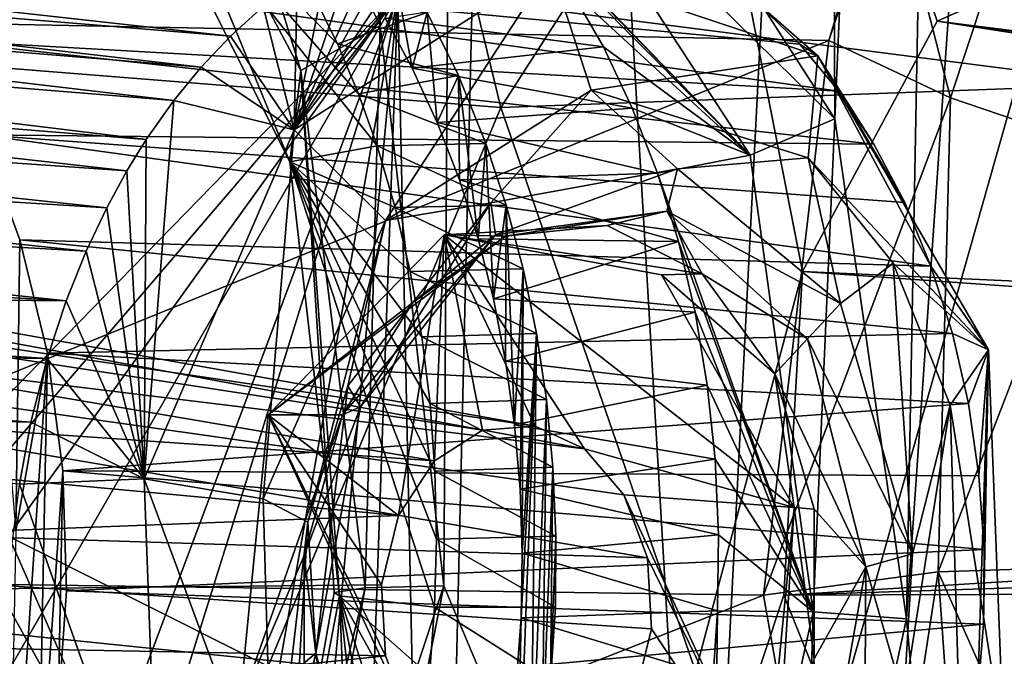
# Model space of a CAD drawing. Header units: metres. Extents: x -150 to 307, y -550 to 84.
# Tile 767 of 1056: x 232.96 to 235.26, y -11.24 to -9.75. Entities that reach past the tile are written whole.
import ezdxf

# ---------------------------------------------------------------- set-up
doc = ezdxf.new("R2010")
doc.units = ezdxf.units.M
doc.layers.add('solid_26006363', color=7, linetype='CONTINUOUS')

msp = doc.modelspace()

# ---------------------------------------------------------------- linework, layer by layer
at = {"layer": 'solid_26006363'}
for points in [[(229.176407, -9.081716, 939.973938), (229.99118, 0.000344, 940.69989), (245.823288, -11.224192, 949.513977)], [(229.99118, 0.000344, 940.69989), (246.654556, 0, 950.254578), (245.823288, -11.224192, 949.513977)], [(234.86322, -9.983101, 909.844543), (234.300842, -9.106922, 909.170837), (234.831253, -2.015121, 909.478333)], [(234.86322, -9.983101, 909.844543), (234.831253, -2.015121, 909.478333), (235.197266, -2.248973, 909.88562)], [(235.031311, -11.152285, 910.114929), (234.86322, -9.983101, 909.844543), (235.197266, -2.248973, 909.88562)], [(235.031311, -11.152285, 910.114929), (235.197266, -2.248973, 909.88562), (235.643723, -2.347501, 910.382813)], [(235.031311, -11.152285, 910.114929), (235.643723, -2.347501, 910.382813), (235.639847, -17.84992, 911.454834)], [(232.950729, -2.724687, 910.841125), (233.226227, -8.617046, 911.37793), (233.799591, -9.764732, 912.085388)], [(233.999207, -3.145619, 912.00946), (232.950729, -2.724687, 910.841125), (233.799591, -9.764732, 912.085388)], [(235.048813, -2.731049, 913.180969), (233.999207, -3.145619, 912.00946), (234.55098, -12.503535, 913.133972)], [(235.048813, -2.731049, 913.180969), (234.55098, -12.503535, 913.133972), (235.956177, -7.548682, 914.385986)], [(233.999207, -3.145619, 912.00946), (233.799591, -9.764732, 912.085388), (233.948395, -11.074921, 912.345764)], [(233.999207, -3.145619, 912.00946), (233.948395, -11.074921, 912.345764), (234.55098, -12.503535, 913.133972)], [(236.26181, -6.567902, 946.583252), (233.266907, -6.615768, 944.653198), (234.082382, -9.956576, 945.067505)], [(237.280319, -9.837629, 947.096985), (236.26181, -6.567902, 946.583252), (234.082382, -9.956576, 945.067505)], [(230.810181, -9.695123, 942.917969), (234.082382, -9.956576, 945.067505), (233.266907, -6.615768, 944.653198)], [(234.08432, -6.763284, 918.61261), (233.84108, -9.693657, 918.493286), (233.923477, -13.570428, 918.896484)], [(234.788116, -10.340323, 919.6474), (234.08432, -6.763284, 918.61261), (233.923477, -13.570428, 918.896484)], [(235.103073, -9.754358, 919.98114), (235.579086, -9.542686, 920.535156), (234.08432, -6.763284, 918.61261)], [(234.788116, -10.340323, 919.6474), (235.103073, -9.754358, 919.98114), (234.08432, -6.763284, 918.61261)], [(230.704575, -12.907818, 915.184753), (233.84108, -9.693657, 918.493286), (229.914856, -6.909317, 913.890198)], [(237.762085, -9.125918, 915.994995), (235.956177, -7.548682, 914.385986), (234.55098, -12.503535, 913.133972)], [(233.114899, -8.931795, 911.154541), (233.613785, -9.869641, 911.790771), (233.226227, -8.617046, 911.37793)], [(233.613785, -9.869641, 911.790771), (233.799591, -9.764732, 912.085388), (233.226227, -8.617046, 911.37793)], [(233.588623, -10.083679, 911.26593), (233.613785, -9.869641, 911.790771), (233.114899, -8.931795, 911.154541)], [(233.189499, -9.288383, 910.719604), (233.588623, -10.083679, 911.26593), (233.114899, -8.931795, 911.154541)], [(226.778427, -17.64673, 937.837463), (229.176407, -9.081716, 939.973938), (243.263184, -22.325003, 947.232971)], [(229.176407, -9.081716, 939.973938), (245.823288, -11.224192, 949.513977), (244.751938, -16.872917, 948.559448)], [(229.176407, -9.081716, 939.973938), (244.751938, -16.872917, 948.559448), (243.263184, -22.325003, 947.232971)], [(234.157547, -9.288142, 909.158081), (234.300842, -9.106922, 909.170837), (234.86322, -9.983101, 909.844543)], [(237.677567, -9.220366, 915.919678), (237.762085, -9.125918, 915.994995), (234.55098, -12.503535, 913.133972)], [(237.486435, -9.492832, 915.74939), (237.677567, -9.220366, 915.919678), (234.55098, -12.503535, 913.133972)], [(233.792328, -10.045825, 910.747681), (233.588623, -10.083679, 911.26593), (233.189499, -9.288383, 910.719604)], [(233.748901, -9.923966, 910.682312), (233.792328, -10.045825, 910.747681), (233.189499, -9.288383, 910.719604)], [(233.699921, -9.807155, 910.611023), (233.748901, -9.923966, 910.682312), (233.189499, -9.288383, 910.719604)], [(233.645584, -9.695972, 910.533936), (233.699921, -9.807155, 910.611023), (233.189499, -9.288383, 910.719604)], [(234.66568, -10.067621, 909.763733), (233.971802, -9.354182, 909.27002), (234.157547, -9.288142, 909.158081)], [(234.66568, -10.067621, 909.763733), (234.157547, -9.288142, 909.158081), (234.86322, -9.983101, 909.844543)], [(234.069855, -9.450767, 909.387512), (233.971802, -9.354182, 909.27002), (234.66568, -10.067621, 909.763733)], [(234.990692, -9.375346, 917.506836), (234.849518, -9.799221, 917.370361), (234.915298, -9.581869, 917.432434)], [(235.133911, -9.933417, 917.594971), (234.849518, -9.799221, 917.370361), (234.990692, -9.375346, 917.506836)], [(235.133911, -9.933417, 917.594971), (234.990692, -9.375346, 917.506836), (235.256546, -9.563597, 917.713989)], [(234.161331, -9.560248, 909.498718), (234.069855, -9.450767, 909.387512), (234.66568, -10.067621, 909.763733)], [(233.59819, -10.008337, 906.661926), (233.923508, -9.514423, 907.372498), (233.99173, -9.501051, 907.441895)], [(234.19899, -9.626682, 907.278809), (233.59819, -10.008337, 906.661926), (233.99173, -9.501051, 907.441895)], [(233.59819, -10.008337, 906.661926), (233.860443, -9.53214, 907.308716), (233.923508, -9.514423, 907.372498)], [(237.337784, -9.798152, 915.616943), (237.486435, -9.492832, 915.74939), (234.55098, -12.503535, 913.133972)], [(233.449646, -9.789429, 906.901489), (230.991165, -9.58602, 909.313232), (231.053345, -9.522771, 909.375366)], [(233.526016, -9.720364, 906.975952), (233.449646, -9.789429, 906.901489), (231.053345, -9.522771, 909.375366)], [(233.59819, -10.008337, 906.661926), (233.804672, -9.552217, 907.252563), (233.860443, -9.53214, 907.308716)], [(233.59819, -10.008337, 906.661926), (233.743576, -9.579097, 907.191345), (233.804672, -9.552217, 907.252563)], [(234.245575, -9.681795, 909.602966), (234.161331, -9.560248, 909.498718), (234.66568, -10.067621, 909.763733)], [(240.785812, -10.46859, 915.140564), (235.579086, -9.542686, 920.535156), (235.103073, -9.754358, 919.98114)], [(231.569366, -9.734854, 913.646667), (234.915298, -9.581869, 917.432434), (234.849518, -9.799221, 917.370361)], [(233.59819, -10.008337, 906.661926), (233.67717, -9.614361, 907.125122), (233.743576, -9.579097, 907.191345)], [(235.487427, -10.053642, 917.688599), (235.133911, -9.933417, 917.594971), (235.256546, -9.563597, 917.713989)], [(235.487427, -10.053642, 917.688599), (235.256546, -9.563597, 917.713989), (235.594193, -9.729852, 917.79303)], [(233.381058, -9.861965, 906.835205), (230.927444, -9.658723, 909.250244), (230.991165, -9.58602, 909.313232)], [(233.449646, -9.789429, 906.901489), (233.381058, -9.861965, 906.835205), (230.991165, -9.58602, 909.313232)], [(234.873215, -9.918302, 908.371216), (232.614975, -9.60528, 911.067993), (232.751617, -9.798073, 911.230591)], [(234.781876, -9.807836, 908.271057), (234.681717, -9.711786, 908.162842), (232.614975, -9.60528, 911.067993)], [(234.873215, -9.918302, 908.371216), (234.781876, -9.807836, 908.271057), (232.614975, -9.60528, 911.067993)], [(233.825668, -9.594674, 910.165894), (233.811035, -9.747478, 910.160156), (233.874695, -9.864567, 910.237854)], [(233.909286, -9.733828, 910.266846), (233.825668, -9.594674, 910.165894), (233.874695, -9.864567, 910.237854)], [(233.59819, -10.008337, 906.661926), (233.605103, -9.660194, 907.053711), (233.67717, -9.614361, 907.125122)], [(233.812073, -10.22042, 906.730591), (233.59819, -10.008337, 906.661926), (234.19899, -9.626682, 907.278809)], [(234.293503, -9.915762, 907.224976), (233.812073, -10.22042, 906.730591), (234.19899, -9.626682, 907.278809)], [(234.82341, -9.83561, 907.944702), (234.19899, -9.626682, 907.278809), (234.681717, -9.711786, 908.162842)], [(234.293503, -9.915762, 907.224976), (234.19899, -9.626682, 907.278809), (234.82341, -9.83561, 907.944702)], [(233.31723, -9.939913, 906.774109), (230.863708, -9.740535, 909.187866), (230.927444, -9.658723, 909.250244)], [(233.381058, -9.861965, 906.835205), (233.31723, -9.939913, 906.774109), (230.927444, -9.658723, 909.250244)], [(233.59819, -10.008337, 906.661926), (233.526016, -9.720364, 906.975952), (233.605103, -9.660194, 907.053711)], [(230.704575, -12.907818, 915.184753), (231.349457, -12.601836, 915.875549), (233.84108, -9.693657, 918.493286)], [(230.810181, -9.695123, 942.917969), (232.178726, -14.522954, 943.607666), (234.082382, -9.956576, 945.067505)], [(231.685852, -12.684347, 916.260376), (233.84108, -9.693657, 918.493286), (231.349457, -12.601836, 915.875549)], [(231.685852, -12.684347, 916.260376), (231.979095, -12.922008, 916.612305), (233.84108, -9.693657, 918.493286)], [(231.979095, -12.922008, 916.612305), (232.325256, -13.732337, 917.079651), (233.84108, -9.693657, 918.493286)], [(232.272293, -14.716175, 917.11731), (232.318146, -18.320107, 917.583191), (233.84108, -9.693657, 918.493286)], [(232.325256, -13.732337, 917.079651), (232.272293, -14.716175, 917.11731), (233.84108, -9.693657, 918.493286)], [(232.318146, -18.320107, 917.583191), (233.002869, -18.623207, 918.396973), (233.84108, -9.693657, 918.493286)], [(233.002869, -18.623207, 918.396973), (233.498459, -19.418407, 919.061646), (233.84108, -9.693657, 918.493286)], [(233.923477, -13.570428, 918.896484), (233.84108, -9.693657, 918.493286), (233.498459, -19.418407, 919.061646)], [(233.645584, -9.695972, 910.533936), (233.909286, -9.733828, 910.266846), (233.699921, -9.807155, 910.611023)], [(233.811035, -9.747478, 910.160156), (234.245575, -9.681795, 909.602966), (234.321899, -9.814586, 909.699402)], [(234.321899, -9.814586, 909.699402), (234.245575, -9.681795, 909.602966), (234.66568, -10.067621, 909.763733)], [(233.59819, -10.008337, 906.661926), (233.449646, -9.789429, 906.901489), (233.526016, -9.720364, 906.975952)], [(234.82341, -9.83561, 907.944702), (234.681717, -9.711786, 908.162842), (234.781876, -9.807836, 908.271057)], [(233.252487, -10.031407, 906.71283), (230.800461, -9.832222, 909.126892), (230.863708, -9.740535, 909.187866)], [(233.31723, -9.939913, 906.774109), (233.252487, -10.031407, 906.71283), (230.863708, -9.740535, 909.187866)], [(231.76413, -11.05602, 913.959351), (231.569366, -9.734854, 913.646667), (234.849518, -9.799221, 917.370361)], [(233.699921, -9.807155, 910.611023), (233.909286, -9.733828, 910.266846), (233.982697, -9.881758, 910.357422)], [(233.909286, -9.733828, 910.266846), (233.874695, -9.864567, 910.237854), (233.93306, -9.991502, 910.310547)], [(233.982697, -9.881758, 910.357422), (233.909286, -9.733828, 910.266846), (233.93306, -9.991502, 910.310547)], [(233.613785, -9.869641, 911.790771), (233.764862, -11.079943, 912.052429), (233.799591, -9.764732, 912.085388)], [(233.764862, -11.079943, 912.052429), (233.948395, -11.074921, 912.345764), (233.799591, -9.764732, 912.085388)], [(233.874695, -9.864567, 910.237854), (233.811035, -9.747478, 910.160156), (234.321899, -9.814586, 909.699402)], [(240.563675, -10.601439, 914.942627), (235.103073, -9.754358, 919.98114), (234.788116, -10.340323, 919.6474)], [(240.665619, -10.505201, 915.033447), (235.103073, -9.754358, 919.98114), (240.563675, -10.601439, 914.942627)], [(240.785812, -10.46859, 915.140564), (235.103073, -9.754358, 919.98114), (240.665619, -10.505201, 915.033447)], [(233.59819, -10.008337, 906.661926), (233.381058, -9.861965, 906.835205), (233.449646, -9.789429, 906.901489)], [(234.162216, -10.701936, 907.605164), (229.139526, -9.803283, 913.217468), (228.622665, -9.881258, 912.664795)], [(234.277756, -10.755065, 907.708069), (229.5681, -10.180103, 913.71051), (229.139526, -9.803283, 913.217468)], [(234.277756, -10.755065, 907.708069), (229.139526, -9.803283, 913.217468), (234.162216, -10.701936, 907.605164)], [(231.76413, -11.05602, 913.959351), (234.849518, -9.799221, 917.370361), (234.69664, -11.097135, 917.285706)], [(234.955048, -10.04208, 908.462524), (232.751617, -9.798073, 911.230591), (232.866287, -10.02001, 911.371704)], [(234.955048, -10.04208, 908.462524), (234.873215, -9.918302, 908.371216), (232.751617, -9.798073, 911.230591)], [(233.699921, -9.807155, 910.611023), (233.982697, -9.881758, 910.357422), (233.748901, -9.923966, 910.682312)], [(233.874695, -9.864567, 910.237854), (234.321899, -9.814586, 909.699402), (234.389694, -9.957821, 909.787354)], [(234.389694, -9.957821, 909.787354), (234.321899, -9.814586, 909.699402), (234.66568, -10.067621, 909.763733)], [(237.195404, -10.315945, 915.490112), (237.337784, -9.798152, 915.616943), (234.55098, -12.503535, 913.133972)], [(235.133911, -9.933417, 917.594971), (234.69664, -11.097135, 917.285706), (234.849518, -9.799221, 917.370361)], [(234.82341, -9.83561, 907.944702), (234.781876, -9.807836, 908.271057), (234.873215, -9.918302, 908.371216)], [(233.207077, -10.104688, 906.67041), (230.739563, -9.932501, 909.069092), (230.800461, -9.832222, 909.126892)], [(233.252487, -10.031407, 906.71283), (233.207077, -10.104688, 906.67041), (230.800461, -9.832222, 909.126892)], [(234.82341, -9.83561, 907.944702), (234.800873, -10.073855, 907.783142), (234.293503, -9.915762, 907.224976)], [(235.223373, -10.523071, 908.42804), (234.800873, -10.073855, 907.783142), (234.82341, -9.83561, 907.944702)], [(234.82341, -9.83561, 907.944702), (234.873215, -9.918302, 908.371216), (234.955048, -10.04208, 908.462524)], [(234.82341, -9.83561, 907.944702), (234.955048, -10.04208, 908.462524), (235.027008, -10.178741, 908.544373)], [(234.82341, -9.83561, 907.944702), (235.027008, -10.178741, 908.544373), (235.088547, -10.327227, 908.616089)], [(235.223373, -10.523071, 908.42804), (234.82341, -9.83561, 907.944702), (235.088547, -10.327227, 908.616089)], [(237.280319, -9.837629, 947.096985), (234.082382, -9.956576, 945.067505), (235.26825, -13.390241, 945.670593)], [(233.9272, -10.783241, 907.395752), (228.622665, -9.881258, 912.664795), (228.220383, -10.388286, 912.270203)], [(234.039429, -10.711212, 907.495728), (228.622665, -9.881258, 912.664795), (233.9272, -10.783241, 907.395752)], [(234.162216, -10.701936, 907.605164), (228.622665, -9.881258, 912.664795), (234.039429, -10.711212, 907.495728)], [(233.59819, -10.008337, 906.661926), (233.31723, -9.939913, 906.774109), (233.381058, -9.861965, 906.835205)], [(233.588623, -10.083679, 911.26593), (233.704468, -11.098604, 911.516357), (233.613785, -9.869641, 911.790771)], [(233.613785, -9.869641, 911.790771), (233.69191, -11.09089, 911.704529), (233.764862, -11.079943, 912.052429)], [(233.613785, -9.869641, 911.790771), (233.704468, -11.098604, 911.516357), (233.69191, -11.09089, 911.704529)], [(233.748901, -9.923966, 910.682312), (233.982697, -9.881758, 910.357422), (234.046814, -10.040747, 910.438843)], [(233.93306, -9.991502, 910.310547), (233.874695, -9.864567, 910.237854), (234.389694, -9.957821, 909.787354)], [(233.982697, -9.881758, 910.357422), (233.93306, -9.991502, 910.310547), (233.98497, -10.125403, 910.376892)], [(233.982697, -9.881758, 910.357422), (233.98497, -10.125403, 910.376892), (234.029251, -10.263314, 910.435242)], [(234.046814, -10.040747, 910.438843), (233.982697, -9.881758, 910.357422), (234.029251, -10.263314, 910.435242)], [(233.748901, -9.923966, 910.682312), (234.046814, -10.040747, 910.438843), (233.792328, -10.045825, 910.747681)], [(234.058975, -10.179482, 906.991699), (233.812073, -10.22042, 906.730591), (234.293503, -9.915762, 907.224976)], [(234.495071, -10.099977, 907.454651), (234.058975, -10.179482, 906.991699), (234.293503, -9.915762, 907.224976)], [(234.495071, -10.099977, 907.454651), (234.293503, -9.915762, 907.224976), (234.800873, -10.073855, 907.783142)], [(233.159912, -10.190798, 906.626892), (230.683319, -10.038008, 909.016724), (230.739563, -9.932501, 909.069092)], [(233.207077, -10.104688, 906.67041), (233.159912, -10.190798, 906.626892), (230.739563, -9.932501, 909.069092)], [(233.247162, -10.824629, 906.347778), (233.252487, -10.031407, 906.71283), (233.31723, -9.939913, 906.774109)], [(233.59819, -10.008337, 906.661926), (233.247162, -10.824629, 906.347778), (233.31723, -9.939913, 906.774109)], [(235.105728, -11.042788, 917.564758), (234.69664, -11.097135, 917.285706), (235.133911, -9.933417, 917.594971)], [(235.105728, -11.042788, 917.564758), (235.133911, -9.933417, 917.594971), (235.487427, -10.053642, 917.688599)], [(232.178726, -14.522954, 943.607666), (235.26825, -13.390241, 945.670593), (234.082382, -9.956576, 945.067505)], [(233.93306, -9.991502, 910.310547), (234.389694, -9.957821, 909.787354), (234.44838, -10.110112, 909.866028)], [(234.44838, -10.110112, 909.866028), (234.389694, -9.957821, 909.787354), (234.66568, -10.067621, 909.763733)], [(233.98497, -10.125403, 910.376892), (233.93306, -9.991502, 910.310547), (234.44838, -10.110112, 909.866028)], [(234.812988, -11.136142, 910.016296), (234.66568, -10.067621, 909.763733), (234.86322, -9.983101, 909.844543)], [(234.812988, -11.136142, 910.016296), (234.86322, -9.983101, 909.844543), (235.031311, -11.152285, 910.114929)], [(232.956818, -10.26596, 911.488525), (232.866287, -10.02001, 911.371704), (232.947159, -10.946714, 911.528442)], [(235.088547, -10.327227, 908.616089), (232.866287, -10.02001, 911.371704), (232.956818, -10.26596, 911.488525)], [(235.027008, -10.178741, 908.544373), (234.955048, -10.04208, 908.462524), (232.866287, -10.02001, 911.371704)], [(235.088547, -10.327227, 908.616089), (235.027008, -10.178741, 908.544373), (232.866287, -10.02001, 911.371704)], [(233.526031, -10.871532, 906.47345), (233.247162, -10.824629, 906.347778), (233.59819, -10.008337, 906.661926)], [(233.812073, -10.22042, 906.730591), (233.526031, -10.871532, 906.47345), (233.59819, -10.008337, 906.661926)], [(233.111633, -10.292214, 906.583069), (230.631561, -10.149052, 908.969666), (230.683319, -10.038008, 909.016724)], [(233.159912, -10.190798, 906.626892), (233.111633, -10.292214, 906.583069), (230.683319, -10.038008, 909.016724)], [(233.247162, -10.824629, 906.347778), (233.207077, -10.104688, 906.67041), (233.252487, -10.031407, 906.71283)], [(233.792328, -10.045825, 910.747681), (234.046814, -10.040747, 910.438843), (234.094406, -10.185019, 910.501221)], [(234.046814, -10.040747, 910.438843), (234.029251, -10.263314, 910.435242), (234.065094, -10.4037, 910.48468)], [(234.094406, -10.185019, 910.501221), (234.046814, -10.040747, 910.438843), (234.065094, -10.4037, 910.48468)], [(233.792328, -10.045825, 910.747681), (233.834991, -10.190433, 910.814819), (233.588623, -10.083679, 911.26593)], [(233.792328, -10.045825, 910.747681), (234.094406, -10.185019, 910.501221), (233.834991, -10.190433, 910.814819)], [(234.44838, -10.110112, 909.866028), (234.66568, -10.067621, 909.763733), (234.812988, -11.136142, 910.016296)], [(235.105728, -11.042788, 917.564758), (235.487427, -10.053642, 917.688599), (235.635529, -11.025361, 917.607849)], [(233.588623, -10.083679, 911.26593), (233.927139, -11.125008, 911.032471), (233.704468, -11.098604, 911.516357)], [(233.931396, -10.96576, 911.018677), (233.927139, -11.125008, 911.032471), (233.588623, -10.083679, 911.26593)], [(233.927856, -10.806751, 910.99585), (233.931396, -10.96576, 911.018677), (233.588623, -10.083679, 911.26593)], [(233.916473, -10.648842, 910.96405), (233.927856, -10.806751, 910.99585), (233.588623, -10.083679, 911.26593)], [(233.897202, -10.492895, 910.923279), (233.916473, -10.648842, 910.96405), (233.588623, -10.083679, 911.26593)], [(233.87001, -10.339785, 910.873474), (233.897202, -10.492895, 910.923279), (233.588623, -10.083679, 911.26593)], [(233.834991, -10.190433, 910.814819), (233.87001, -10.339785, 910.873474), (233.588623, -10.083679, 911.26593)], [(234.877167, -10.414693, 907.889832), (234.495071, -10.099977, 907.454651), (234.800873, -10.073855, 907.783142)], [(235.000061, -10.320787, 908.016418), (234.800873, -10.073855, 907.783142), (235.223373, -10.523071, 908.42804)], [(234.877167, -10.414693, 907.889832), (234.800873, -10.073855, 907.783142), (235.000061, -10.320787, 908.016418)], [(233.247162, -10.824629, 906.347778), (233.159912, -10.190798, 906.626892), (233.207077, -10.104688, 906.67041)], [(233.98497, -10.125403, 910.376892), (234.44838, -10.110112, 909.866028), (234.497452, -10.269885, 909.934631)], [(234.069901, -10.25434, 907.054138), (234.058975, -10.179482, 906.991699), (234.495071, -10.099977, 907.454651)], [(234.470291, -10.198923, 907.488037), (234.069901, -10.25434, 907.054138), (234.495071, -10.099977, 907.454651)], [(234.497452, -10.269885, 909.934631), (234.44838, -10.110112, 909.866028), (234.812988, -11.136142, 910.016296)], [(234.470291, -10.198923, 907.488037), (234.495071, -10.099977, 907.454651), (234.877167, -10.414693, 907.889832)], [(234.029251, -10.263314, 910.435242), (233.98497, -10.125403, 910.376892), (234.497452, -10.269885, 909.934631)], [(233.064667, -10.408668, 906.541504), (230.584808, -10.264628, 908.928406), (230.631561, -10.149052, 908.969666)], [(233.111633, -10.292214, 906.583069), (233.064667, -10.408668, 906.541504), (230.631561, -10.149052, 908.969666)], [(234.425278, -11.009584, 907.839539), (229.751144, -10.862648, 913.961792), (229.5681, -10.180103, 913.71051)], [(234.369888, -10.862524, 907.790161), (229.5681, -10.180103, 913.71051), (234.277756, -10.755065, 907.708069)], [(234.425278, -11.009584, 907.839539), (229.5681, -10.180103, 913.71051), (234.369888, -10.862524, 907.790161)], [(234.058975, -10.179482, 906.991699), (233.723953, -10.607513, 906.66449), (233.812073, -10.22042, 906.730591)], [(233.753464, -10.656304, 906.75824), (233.723953, -10.607513, 906.66449), (234.058975, -10.179482, 906.991699)], [(234.069901, -10.25434, 907.054138), (233.753464, -10.656304, 906.75824), (234.058975, -10.179482, 906.991699)], [(233.247162, -10.824629, 906.347778), (233.111633, -10.292214, 906.583069), (233.159912, -10.190798, 906.626892)], [(233.834991, -10.190433, 910.814819), (234.094406, -10.185019, 910.501221), (234.134308, -10.33403, 910.555725)], [(233.834991, -10.190433, 910.814819), (234.134308, -10.33403, 910.555725), (233.87001, -10.339785, 910.873474)], [(234.094406, -10.185019, 910.501221), (234.065094, -10.4037, 910.48468), (234.093307, -10.54958, 910.526306)], [(234.092682, -10.256975, 907.240051), (234.069901, -10.25434, 907.054138), (234.470291, -10.198923, 907.488037)], [(234.331009, -10.232212, 907.500916), (234.092682, -10.256975, 907.240051), (234.470291, -10.198923, 907.488037)], [(234.094406, -10.185019, 910.501221), (234.093307, -10.54958, 910.526306), (234.113937, -10.699012, 910.559998)], [(234.134308, -10.33403, 910.555725), (234.094406, -10.185019, 910.501221), (234.113937, -10.699012, 910.559998)], [(234.55278, -10.345182, 907.75647), (234.331009, -10.232212, 907.500916), (234.470291, -10.198923, 907.488037)], [(234.799515, -10.49732, 907.874939), (234.470291, -10.198923, 907.488037), (234.877167, -10.414693, 907.889832)], [(234.55278, -10.345182, 907.75647), (234.470291, -10.198923, 907.488037), (234.799515, -10.49732, 907.874939)], [(233.630722, -10.92623, 906.588928), (233.526031, -10.871532, 906.47345), (233.812073, -10.22042, 906.730591)], [(233.723953, -10.607513, 906.66449), (233.630722, -10.92623, 906.588928), (233.812073, -10.22042, 906.730591)], [(233.949478, -10.25438, 907.415588), (234.092682, -10.256975, 907.240051), (234.331009, -10.232212, 907.500916)], [(233.949478, -10.25438, 907.415588), (234.331009, -10.232212, 907.500916), (234.55278, -10.345182, 907.75647)], [(233.064667, -10.408668, 906.541504), (230.543304, -10.384243, 908.893066), (230.584808, -10.264628, 908.928406)], [(233.021179, -10.530625, 911.578491), (232.956818, -10.26596, 911.488525), (232.947159, -10.946714, 911.528442)], [(235.138672, -10.48527, 908.676575), (232.956818, -10.26596, 911.488525), (233.021179, -10.530625, 911.578491)], [(235.138672, -10.48527, 908.676575), (235.088547, -10.327227, 908.616089), (232.956818, -10.26596, 911.488525)], [(233.949478, -10.25438, 907.415588), (233.537689, -10.675, 907.048706), (234.092682, -10.256975, 907.240051)], [(233.842621, -10.91079, 907.320374), (233.537689, -10.675, 907.048706), (233.949478, -10.25438, 907.415588)], [(233.537689, -10.675, 907.048706), (233.876373, -10.41256, 907.01355), (234.092682, -10.256975, 907.240051)], [(234.069901, -10.25434, 907.054138), (233.7117, -10.675, 906.853394), (233.753464, -10.656304, 906.75824)], [(233.876373, -10.41256, 907.01355), (233.7117, -10.675, 906.853394), (234.069901, -10.25434, 907.054138)], [(233.9272, -10.783241, 907.395752), (233.842621, -10.91079, 907.320374), (233.949478, -10.25438, 907.415588)], [(234.092682, -10.256975, 907.240051), (233.876373, -10.41256, 907.01355), (234.069901, -10.25434, 907.054138)], [(234.039429, -10.711212, 907.495728), (233.9272, -10.783241, 907.395752), (233.949478, -10.25438, 907.415588)], [(234.45787, -10.347712, 907.868591), (233.949478, -10.25438, 907.415588), (234.55278, -10.345182, 907.75647)], [(234.768768, -10.892398, 908.145569), (233.949478, -10.25438, 907.415588), (234.45787, -10.347712, 907.868591)], [(234.277756, -10.755065, 907.708069), (233.949478, -10.25438, 907.415588), (234.768768, -10.892398, 908.145569)], [(234.162216, -10.701936, 907.605164), (234.039429, -10.711212, 907.495728), (233.949478, -10.25438, 907.415588)], [(234.277756, -10.755065, 907.708069), (234.162216, -10.701936, 907.605164), (233.949478, -10.25438, 907.415588)], [(234.065094, -10.4037, 910.48468), (234.029251, -10.263314, 910.435242), (234.497452, -10.269885, 909.934631)], [(234.065094, -10.4037, 910.48468), (234.497452, -10.269885, 909.934631), (234.536453, -10.435464, 909.992554)], [(234.536453, -10.435464, 909.992554), (234.497452, -10.269885, 909.934631), (234.812988, -11.136142, 910.016296)], [(233.247162, -10.824629, 906.347778), (233.064667, -10.408668, 906.541504), (233.111633, -10.292214, 906.583069)], [(237.162216, -10.872885, 915.46051), (237.195404, -10.315945, 915.490112), (234.55098, -12.503535, 913.133972)], [(235.045532, -11.000319, 908.115723), (234.877167, -10.414693, 907.889832), (235.000061, -10.320787, 908.016418)], [(235.133484, -10.652579, 908.185364), (235.000061, -10.320787, 908.016418), (235.223373, -10.523071, 908.42804)], [(235.045532, -11.000319, 908.115723), (235.000061, -10.320787, 908.016418), (235.133484, -10.652579, 908.185364)], [(233.87001, -10.339785, 910.873474), (234.134308, -10.33403, 910.555725), (234.165665, -10.485358, 910.601135)], [(233.87001, -10.339785, 910.873474), (234.165665, -10.485358, 910.601135), (233.897202, -10.492895, 910.923279)], [(234.74408, -11.097485, 919.649902), (234.788116, -10.340323, 919.6474), (233.923477, -13.570428, 918.896484)], [(234.134308, -10.33403, 910.555725), (234.113937, -10.699012, 910.559998), (234.126892, -10.849437, 910.585449)], [(234.134308, -10.33403, 910.555725), (234.126892, -10.849437, 910.585449), (234.13205, -10.998846, 910.602478)], [(234.165665, -10.485358, 910.601135), (234.134308, -10.33403, 910.555725), (234.13205, -10.998846, 910.602478)], [(240.495956, -10.746354, 914.882263), (234.788116, -10.340323, 919.6474), (234.74408, -11.097485, 919.649902)], [(240.563675, -10.601439, 914.942627), (234.788116, -10.340323, 919.6474), (240.495956, -10.746354, 914.882263)], [(235.223373, -10.523071, 908.42804), (235.088547, -10.327227, 908.616089), (235.138672, -10.48527, 908.676575)], [(234.45787, -10.347712, 907.868591), (234.55278, -10.345182, 907.75647), (234.7229, -10.578996, 907.965637)], [(234.768768, -10.892398, 908.145569), (234.45787, -10.347712, 907.868591), (234.7229, -10.578996, 907.965637)], [(234.7229, -10.578996, 907.965637), (234.55278, -10.345182, 907.75647), (234.799515, -10.49732, 907.874939)], [(233.842621, -10.91079, 907.320374), (228.220383, -10.388286, 912.270203), (228.086258, -11.130485, 912.184326)], [(233.9272, -10.783241, 907.395752), (228.220383, -10.388286, 912.270203), (233.842621, -10.91079, 907.320374)], [(233.020355, -10.543189, 906.503662), (230.507263, -10.507519, 908.863953), (230.543304, -10.384243, 908.893066)], [(233.064667, -10.408668, 906.541504), (233.020355, -10.543189, 906.503662), (230.543304, -10.384243, 908.893066)], [(233.247162, -10.824629, 906.347778), (233.020355, -10.543189, 906.503662), (233.064667, -10.408668, 906.541504)], [(233.537689, -10.675, 907.048706), (233.7117, -10.675, 906.853394), (233.876373, -10.41256, 907.01355)], [(234.093307, -10.54958, 910.526306), (234.065094, -10.4037, 910.48468), (234.536453, -10.435464, 909.992554)], [(234.093307, -10.54958, 910.526306), (234.536453, -10.435464, 909.992554), (234.565094, -10.605559, 910.039368)], [(234.565094, -10.605559, 910.039368), (234.536453, -10.435464, 909.992554), (234.812988, -11.136142, 910.016296)], [(234.799515, -10.49732, 907.874939), (234.877167, -10.414693, 907.889832), (235.045532, -11.000319, 908.115723)], [(235.176132, -10.649022, 908.724243), (235.138672, -10.48527, 908.676575), (233.021179, -10.530625, 911.578491)], [(233.897202, -10.492895, 910.923279), (234.165665, -10.485358, 910.601135), (234.188705, -10.639551, 910.637817)], [(233.897202, -10.492895, 910.923279), (234.188705, -10.639551, 910.637817), (233.916473, -10.648842, 910.96405)], [(234.165665, -10.485358, 910.601135), (234.129257, -11.149846, 910.611023), (234.116699, -11.782098, 910.647522)], [(234.165665, -10.485358, 910.601135), (234.116699, -11.782098, 910.647522), (234.151459, -11.625303, 910.673035)], [(234.165665, -10.485358, 910.601135), (234.13205, -10.998846, 910.602478), (234.129257, -11.149846, 910.611023)], [(234.188705, -10.639551, 910.637817), (234.165665, -10.485358, 910.601135), (234.151459, -11.625303, 910.673035)], [(234.7229, -10.578996, 907.965637), (234.799515, -10.49732, 907.874939), (234.936066, -11.030787, 908.070923)], [(234.936066, -11.030787, 908.070923), (234.799515, -10.49732, 907.874939), (235.045532, -11.000319, 908.115723)], [(235.223373, -10.523071, 908.42804), (235.138672, -10.48527, 908.676575), (235.176132, -10.649022, 908.724243)], [(232.982361, -10.692386, 906.473145), (230.476898, -10.633924, 908.841187), (230.507263, -10.507519, 908.863953)], [(233.020355, -10.543189, 906.503662), (232.982361, -10.692386, 906.473145), (230.507263, -10.507519, 908.863953)], [(235.133484, -10.652579, 908.185364), (235.223373, -10.523071, 908.42804), (235.258743, -11.448442, 908.536682)], [(235.223373, -10.523071, 908.42804), (235.176132, -10.649022, 908.724243), (235.20079, -10.817709, 908.759094)], [(235.223373, -10.523071, 908.42804), (235.21138, -11.164692, 908.789673), (235.197098, -11.338832, 908.784912)], [(235.258743, -11.448442, 908.536682), (235.223373, -10.523071, 908.42804), (235.197098, -11.338832, 908.784912)], [(235.223373, -10.523071, 908.42804), (235.20079, -10.817709, 908.759094), (235.212601, -10.990002, 908.781006)], [(235.223373, -10.523071, 908.42804), (235.212601, -10.990002, 908.781006), (235.21138, -11.164692, 908.789673)], [(232.928223, -11.897611, 911.583679), (233.021179, -10.530625, 911.578491), (232.947159, -10.946714, 911.528442)], [(232.928223, -11.897611, 911.583679), (232.999817, -11.637042, 911.640808), (233.021179, -10.530625, 911.578491)], [(233.247162, -10.824629, 906.347778), (232.982361, -10.692386, 906.473145), (233.020355, -10.543189, 906.503662)], [(232.999817, -11.637042, 911.640808), (233.057495, -10.806558, 911.639038), (233.021179, -10.530625, 911.578491)], [(235.176132, -10.649022, 908.724243), (233.021179, -10.530625, 911.578491), (233.057495, -10.806558, 911.639038)], [(234.113937, -10.699012, 910.559998), (234.093307, -10.54958, 910.526306), (234.565094, -10.605559, 910.039368)], [(234.815018, -10.896324, 908.095276), (234.7229, -10.578996, 907.965637), (234.936066, -11.030787, 908.070923)], [(234.768768, -10.892398, 908.145569), (234.7229, -10.578996, 907.965637), (234.815018, -10.896324, 908.095276)], [(233.649261, -11.232932, 906.677307), (233.630722, -10.92623, 906.588928), (233.723953, -10.607513, 906.66449)], [(233.753464, -10.656304, 906.75824), (233.649261, -11.232932, 906.677307), (233.723953, -10.607513, 906.66449)], [(234.113937, -10.699012, 910.559998), (234.565094, -10.605559, 910.039368), (234.583466, -10.779343, 910.075195)], [(234.583466, -10.779343, 910.075195), (234.565094, -10.605559, 910.039368), (234.812988, -11.136142, 910.016296)], [(232.982361, -10.692386, 906.473145), (232.955612, -10.837691, 906.454041), (230.476898, -10.633924, 908.841187)], [(233.916473, -10.648842, 910.96405), (234.188705, -10.639551, 910.637817), (234.203766, -10.797542, 910.666138)], [(234.188705, -10.639551, 910.637817), (234.151459, -11.625303, 910.673035), (234.178589, -11.463533, 910.68988)], [(234.203766, -10.797542, 910.666138), (234.188705, -10.639551, 910.637817), (234.178589, -11.463533, 910.68988)], [(235.20079, -10.817709, 908.759094), (235.176132, -10.649022, 908.724243), (233.057495, -10.806558, 911.639038)], [(233.62178, -11.00423, 906.785339), (233.649261, -11.232932, 906.677307), (233.753464, -10.656304, 906.75824)], [(233.753464, -10.656304, 906.75824), (233.7117, -10.675, 906.853394), (233.62178, -11.00423, 906.785339)], [(233.916473, -10.648842, 910.96405), (234.203766, -10.797542, 910.666138), (233.927856, -10.806751, 910.99585)], [(235.025269, -11.339969, 908.119812), (235.133484, -10.652579, 908.185364), (235.155914, -11.416434, 908.267822)], [(235.025269, -11.339969, 908.119812), (235.045532, -11.000319, 908.115723), (235.133484, -10.652579, 908.185364)], [(235.155914, -11.416434, 908.267822), (235.133484, -10.652579, 908.185364), (235.258743, -11.448442, 908.536682)], [(233.47052, -11.357602, 906.988892), (233.62178, -11.00423, 906.785339), (233.7117, -10.675, 906.853394)], [(233.47052, -11.357602, 906.988892), (233.7117, -10.675, 906.853394), (233.537689, -10.675, 907.048706)], [(233.867371, -11.385909, 907.342468), (233.47052, -11.357602, 906.988892), (233.537689, -10.675, 907.048706)], [(233.802444, -11.072666, 907.284607), (233.537689, -10.675, 907.048706), (233.842621, -10.91079, 907.320374)], [(233.811981, -11.238849, 907.293091), (233.867371, -11.385909, 907.342468), (233.537689, -10.675, 907.048706)], [(233.802444, -11.072666, 907.284607), (233.811981, -11.238849, 907.293091), (233.537689, -10.675, 907.048706)], [(233.247162, -10.824629, 906.347778), (232.955612, -10.837691, 906.454041), (232.982361, -10.692386, 906.473145)], [(234.126892, -10.849437, 910.585449), (234.113937, -10.699012, 910.559998), (234.583466, -10.779343, 910.075195)], [(234.369888, -10.862524, 907.790161), (234.277756, -10.755065, 907.708069), (234.768768, -10.892398, 908.145569)], [(240.476517, -10.915324, 914.86499), (240.495956, -10.746354, 914.882263), (234.74408, -11.097485, 919.649902)], [(234.126892, -10.849437, 910.585449), (234.583466, -10.779343, 910.075195), (234.591599, -10.955996, 910.099792)], [(234.591599, -10.955996, 910.099792), (234.583466, -10.779343, 910.075195), (234.812988, -11.136142, 910.016296)], [(233.927856, -10.806751, 910.99585), (234.203766, -10.797542, 910.666138), (234.210831, -10.959352, 910.686096)], [(234.203766, -10.797542, 910.666138), (234.178589, -11.463533, 910.68988), (234.198074, -11.296773, 910.69812)], [(234.210831, -10.959352, 910.686096), (234.203766, -10.797542, 910.666138), (234.198074, -11.296773, 910.69812)], [(233.247162, -10.824629, 906.347778), (233.282028, -11.758926, 906.457703), (232.955612, -10.837691, 906.454041)], [(232.999817, -11.637042, 911.640808), (233.045914, -11.365371, 911.669617), (233.057495, -10.806558, 911.639038)], [(233.045914, -11.365371, 911.669617), (233.065491, -11.086884, 911.669312), (233.057495, -10.806558, 911.639038)], [(235.212601, -10.990002, 908.781006), (233.057495, -10.806558, 911.639038), (233.065491, -11.086884, 911.669312)], [(235.212601, -10.990002, 908.781006), (235.20079, -10.817709, 908.759094), (233.057495, -10.806558, 911.639038)], [(233.547852, -11.635282, 906.55603), (233.282028, -11.758926, 906.457703), (233.247162, -10.824629, 906.347778)], [(233.526031, -10.871532, 906.47345), (233.547852, -11.635282, 906.55603), (233.247162, -10.824629, 906.347778)], [(233.927856, -10.806751, 910.99585), (234.210831, -10.959352, 910.686096), (233.931396, -10.96576, 911.018677)], [(233.282028, -11.758926, 906.457703), (232.938797, -10.977802, 906.444824), (232.955612, -10.837691, 906.454041)], [(234.13205, -10.998846, 910.602478), (234.126892, -10.849437, 910.585449), (234.591599, -10.955996, 910.099792)], [(234.394638, -11.337644, 907.812195), (229.617462, -11.607019, 913.875366), (229.751144, -10.862648, 913.961792)], [(234.434814, -11.175767, 907.848022), (229.751144, -10.862648, 913.961792), (234.425278, -11.009584, 907.839539)], [(234.394638, -11.337644, 907.812195), (229.751144, -10.862648, 913.961792), (234.434814, -11.175767, 907.848022)], [(233.630722, -10.92623, 906.588928), (233.547852, -11.635282, 906.55603), (233.526031, -10.871532, 906.47345)], [(234.369888, -10.862524, 907.790161), (234.768768, -10.892398, 908.145569), (234.701584, -11.575, 908.085693)], [(234.425278, -11.009584, 907.839539), (234.369888, -10.862524, 907.790161), (234.701584, -11.575, 908.085693)], [(237.183823, -11.124913, 915.479797), (237.162216, -10.872885, 915.46051), (234.55098, -12.503535, 913.133972)], [(234.701584, -11.575, 908.085693), (234.768768, -10.892398, 908.145569), (234.725159, -11.575, 908.059265)], [(234.768768, -10.892398, 908.145569), (234.814941, -11.245769, 908.127502), (234.725159, -11.575, 908.059265)], [(234.768768, -10.892398, 908.145569), (234.815018, -10.896324, 908.095276), (234.814941, -11.245769, 908.127502)], [(234.814941, -11.245769, 908.127502), (234.815018, -10.896324, 908.095276), (234.936066, -11.030787, 908.070923)], [(233.802444, -11.072666, 907.284607), (233.842621, -10.91079, 907.320374), (228.086258, -11.130485, 912.184326)], [(240.476517, -10.915324, 914.86499), (234.74408, -11.097485, 919.649902), (240.506744, -11.07739, 914.891907)], [(233.630722, -10.92623, 906.588928), (233.610352, -11.265453, 906.593262), (233.547852, -11.635282, 906.55603)], [(233.649261, -11.232932, 906.677307), (233.610352, -11.265453, 906.593262), (233.630722, -10.92623, 906.588928)], [(233.931396, -10.96576, 911.018677), (234.20993, -11.125003, 910.697815), (233.927139, -11.125008, 911.032471)], [(233.931396, -10.96576, 911.018677), (234.210831, -10.959352, 910.686096), (234.20993, -11.125003, 910.697815)], [(234.13205, -10.998846, 910.602478), (234.591599, -10.955996, 910.099792), (234.589325, -11.134085, 910.113037)], [(234.210831, -10.959352, 910.686096), (234.198074, -11.296773, 910.69812), (234.20993, -11.125003, 910.697815)], [(234.589325, -11.134085, 910.113037), (234.591599, -10.955996, 910.099792), (234.812988, -11.136142, 910.016296)], [(233.282028, -11.758926, 906.457703), (232.930313, -11.125387, 906.444458), (232.938797, -10.977802, 906.444824)], [(235.21138, -11.164692, 908.789673), (235.212601, -10.990002, 908.781006), (233.065491, -11.086884, 911.669312)], [(233.47052, -11.357602, 906.988892), (233.621582, -11.35392, 906.81781), (233.62178, -11.00423, 906.785339)], [(233.62178, -11.00423, 906.785339), (233.621582, -11.35392, 906.81781), (233.649261, -11.232932, 906.677307)], [(234.129257, -11.149846, 910.611023), (234.13205, -10.998846, 910.602478), (234.589325, -11.134085, 910.113037)], [(234.434814, -11.175767, 907.848022), (234.425278, -11.009584, 907.839539), (234.701584, -11.575, 908.085693)], [(234.936066, -11.030787, 908.070923), (235.045532, -11.000319, 908.115723), (235.025269, -11.339969, 908.119812)], [(234.814941, -11.245769, 908.127502), (234.936066, -11.030787, 908.070923), (234.834824, -11.600999, 908.004456)], [(234.936066, -11.030787, 908.070923), (234.932251, -11.658157, 908.044128), (234.834824, -11.600999, 908.004456)], [(234.936066, -11.030787, 908.070923), (235.025269, -11.339969, 908.119812), (234.932251, -11.658157, 908.044128)], [(235.105728, -11.042788, 917.564758), (235.635529, -11.025361, 917.607849), (235.519623, -11.97245, 917.88678)], [(231.478439, -12.363503, 913.751404), (231.76413, -11.05602, 913.959351), (234.69664, -11.097135, 917.285706)], [(235.105728, -11.042788, 917.564758), (234.911011, -12.307276, 917.630127), (234.69664, -11.097135, 917.285706)], [(235.105728, -11.042788, 917.564758), (235.181549, -12.123292, 917.818787), (234.911011, -12.307276, 917.630127)], [(235.105728, -11.042788, 917.564758), (235.519623, -11.97245, 917.88678), (235.181549, -12.123292, 917.818787)], [(233.802444, -11.072666, 907.284607), (228.086258, -11.130485, 912.184326), (233.811981, -11.238849, 907.293091)], [(233.50795, -12.128504, 911.382202), (233.539093, -12.308379, 911.913818), (233.764862, -11.079943, 912.052429)], [(233.69191, -11.09089, 911.704529), (233.50795, -12.128504, 911.382202), (233.764862, -11.079943, 912.052429)], [(233.539093, -12.308379, 911.913818), (233.668259, -12.495483, 912.15155), (233.948395, -11.074921, 912.345764)], [(233.764862, -11.079943, 912.052429), (233.539093, -12.308379, 911.913818), (233.948395, -11.074921, 912.345764)], [(233.948395, -11.074921, 912.345764), (233.668259, -12.495483, 912.15155), (234.55098, -12.503535, 913.133972)], [(240.506744, -11.07739, 914.891907), (234.74408, -11.097485, 919.649902), (234.996323, -11.724289, 919.9953)], [(240.506744, -11.07739, 914.891907), (234.996323, -11.724289, 919.9953), (240.579865, -11.210286, 914.957031)], [(231.478439, -12.363503, 913.751404), (234.69664, -11.097135, 917.285706), (234.911011, -12.307276, 917.630127)], [(235.21138, -11.164692, 908.789673), (233.065491, -11.086884, 911.669312), (233.045914, -11.365371, 911.669617)], [(233.69191, -11.09089, 911.704529), (233.704468, -11.098604, 911.516357), (233.50795, -12.128504, 911.382202)], [(233.50795, -12.128504, 911.382202), (233.704468, -11.098604, 911.516357), (233.742477, -12.057707, 910.922363)], [(233.704468, -11.098604, 911.516357), (233.927139, -11.125008, 911.032471), (233.915314, -11.284854, 911.036865)], [(233.704468, -11.098604, 911.516357), (233.915314, -11.284854, 911.036865), (233.895767, -11.444126, 911.032104)], [(233.704468, -11.098604, 911.516357), (233.895767, -11.444126, 911.032104), (233.868591, -11.601904, 911.01825)], [(233.704468, -11.098604, 911.516357), (233.868591, -11.601904, 911.01825), (233.833939, -11.757257, 910.9953)], [(233.704468, -11.098604, 911.516357), (233.833939, -11.757257, 910.9953), (233.79187, -11.909442, 910.963318)], [(233.704468, -11.098604, 911.516357), (233.79187, -11.909442, 910.963318), (233.742477, -12.057707, 910.922363)], [(234.996323, -11.724289, 919.9953), (234.74408, -11.097485, 919.649902), (233.923477, -13.570428, 918.896484)], [(233.282028, -11.758926, 906.457703), (232.930206, -11.241419, 906.450928), (232.930313, -11.125387, 906.444458)], [(233.915314, -11.284854, 911.036865), (233.927139, -11.125008, 911.032471), (234.198074, -11.296773, 910.69812)], [(233.927139, -11.125008, 911.032471), (234.20993, -11.125003, 910.697815), (234.198074, -11.296773, 910.69812)], [(237.183823, -11.124913, 915.479797), (234.55098, -12.503535, 913.133972), (237.22731, -11.37178, 915.518494)], [(233.811981, -11.238849, 907.293091), (228.086258, -11.130485, 912.184326), (228.270142, -11.816471, 912.437195)], [(234.116318, -11.326534, 910.610596), (234.129257, -11.149846, 910.611023), (234.579025, -11.286502, 910.115112)], [(234.116699, -11.782098, 910.647522), (234.129257, -11.149846, 910.611023), (234.116318, -11.326534, 910.610596)], [(234.129257, -11.149846, 910.611023), (234.589325, -11.134085, 910.113037), (234.579025, -11.286502, 910.115112)], [(234.589325, -11.134085, 910.113037), (234.812988, -11.136142, 910.016296), (234.576492, -12.200938, 909.846924)], [(234.579025, -11.286502, 910.115112), (234.589325, -11.134085, 910.113037), (234.576492, -12.200938, 909.846924)], [(234.576492, -12.200938, 909.846924), (234.812988, -11.136142, 910.016296), (234.778305, -12.307509, 909.930359)], [(234.812988, -11.136142, 910.016296), (235.031311, -11.152285, 910.114929), (234.778305, -12.307509, 909.930359)], [(235.197098, -11.338832, 908.784912), (235.21138, -11.164692, 908.789673), (233.045914, -11.365371, 911.669617)], [(234.778305, -12.307509, 909.930359), (235.031311, -11.152285, 910.114929), (235.639847, -17.84992, 911.454834)], [(234.394638, -11.337644, 907.812195), (234.434814, -11.175767, 907.848022), (234.701584, -11.575, 908.085693)], [(240.579865, -11.210286, 914.957031), (234.996323, -11.724289, 919.9953), (240.684311, -11.295841, 915.05011)], [(233.811981, -11.238849, 907.293091), (228.270142, -11.816471, 912.437195), (233.867371, -11.385909, 907.342468)], [(233.649261, -11.232932, 906.677307), (233.795395, -11.769403, 906.883057), (233.610352, -11.265453, 906.593262)], [(233.621582, -11.35392, 906.81781), (233.713791, -11.67136, 906.947632), (233.649261, -11.232932, 906.677307)], [(233.713791, -11.67136, 906.947632), (233.795395, -11.769403, 906.883057), (233.649261, -11.232932, 906.677307)]]:
    msp.add_3dface(points, dxfattribs=at)

doc.saveas('drawing.dxf')
